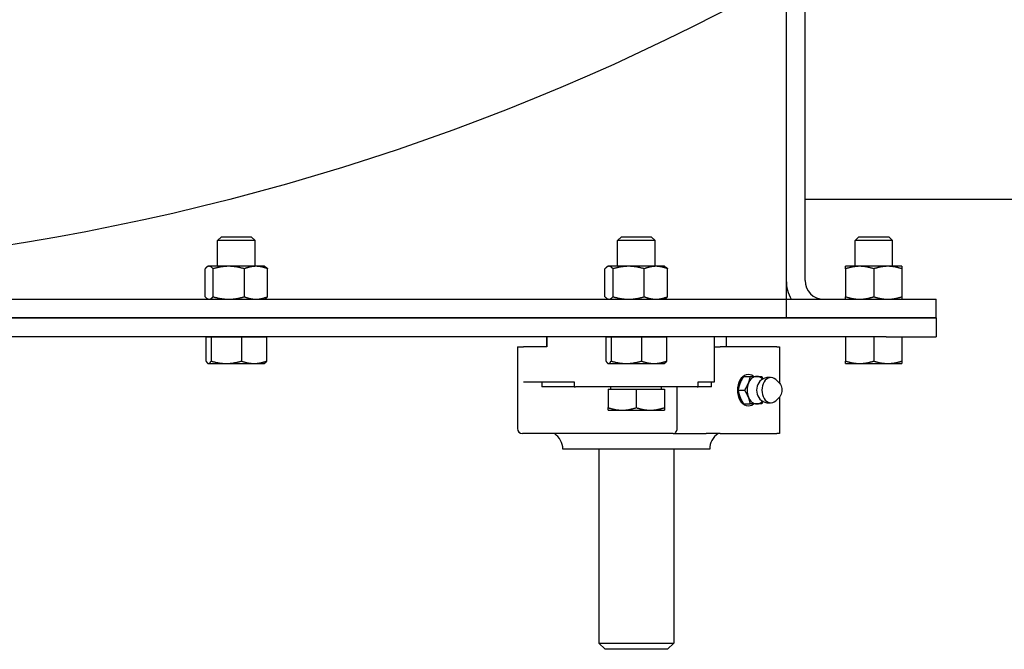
# Model space of a CAD drawing. Header units: inches. Extents: x 24 to 1128, y -69 to 748.
# Tile 597 of 656: x 531 to 541, y 587 to 593. Entities that reach past the tile are written whole.
import ezdxf

# ---------------------------------------------------------------- set-up
doc = ezdxf.new("R2010")
doc.units = ezdxf.units.IN
doc.header["$LTSCALE"] = 32
doc.header["$MEASUREMENT"] = 0
doc.layers.add('Visible (ANSI)', color=7, linetype='Continuous', lineweight=30)

msp = doc.modelspace()

# ---------------------------------------------------------------- linework, layer by layer
at = {"layer": 'Visible (ANSI)'}
for p, q in [((538.84313, 590.48103), (538.84313, 593.61831)), ((538.65563, 593.51343), (538.65563, 590.48103)), ((538.84313, 591.29353), (550.15563, 591.29353)), ((533.00647, 590.91853), (532.96813, 590.88136)), ((533.00647, 590.91853), (533.30479, 590.91853)), ((533.30479, 590.91853), (533.34313, 590.88136)), ((537.00647, 590.91853), (536.96813, 590.88136)), ((537.00647, 590.91853), (537.30479, 590.91853)), ((537.30479, 590.91853), (537.34313, 590.88136)), ((539.38147, 590.91853), (539.34313, 590.88137)), ((539.38147, 590.91853), (539.67979, 590.91853)), ((539.67979, 590.91853), (539.71813, 590.88137)), ((533.34313, 590.88136), (532.96813, 590.88136)), ((532.96813, 590.62253), (532.96813, 590.88136)), ((533.34313, 590.62253), (533.34313, 590.88136)), ((537.34313, 590.88136), (536.96813, 590.88136)), ((536.96813, 590.62253), (536.96813, 590.88136)), ((537.34313, 590.62253), (537.34313, 590.88136)), ((539.71813, 590.88137), (539.34313, 590.88137)), ((539.34313, 590.62253), (539.34313, 590.88137)), ((539.71813, 590.62253), (539.71813, 590.88137)), ((532.87413, 590.62253), (532.86511, 590.61732)), ((532.88287, 590.62253), (532.87413, 590.62253)), ((533.07953, 590.62253), (532.88287, 590.62253)), ((533.35229, 590.62253), (533.07953, 590.62253)), ((533.43713, 590.62253), (533.35229, 590.62253)), ((533.43713, 590.62253), (533.44615, 590.61732)), ((536.87413, 590.62253), (536.86511, 590.61732)), ((536.88287, 590.62253), (536.87413, 590.62253)), ((537.07953, 590.62253), (536.88287, 590.62253)), ((537.35229, 590.62253), (537.07953, 590.62253)), ((537.43713, 590.62253), (537.35229, 590.62253)), ((537.43713, 590.62253), (537.44615, 590.61732)), ((539.38988, 590.62253), (539.24913, 590.62253)), ((539.67138, 590.62253), (539.38988, 590.62253)), ((539.81213, 590.62253), (539.67138, 590.62253)), ((532.84269, 590.31867), (532.84269, 590.59739)), ((532.92306, 590.31867), (532.92306, 590.59739)), ((533.236, 590.31867), (533.236, 590.59739)), ((533.46858, 590.31867), (533.46858, 590.59739)), ((536.84269, 590.31867), (536.84269, 590.59739)), ((536.92306, 590.31867), (536.92306, 590.59739)), ((537.236, 590.31867), (537.236, 590.59739)), ((537.46858, 590.31867), (537.46858, 590.59739)), ((539.24913, 590.59739), (539.24913, 590.31867)), ((539.53063, 590.59739), (539.53063, 590.31867)), ((539.81213, 590.59739), (539.81213, 590.31867)), ((538.65563, 590.48103), (538.65563, 590.29353)), ((515.65563, 590.29353), (538.65563, 590.29353)), ((532.87413, 590.29353), (532.86511, 590.29874)), ((533.43713, 590.29353), (533.44615, 590.29874)), ((536.87413, 590.29353), (536.86511, 590.29874)), ((537.43713, 590.29353), (537.44615, 590.29874)), ((538.65563, 590.29353), (539.65563, 590.29353)), ((538.65563, 590.29353), (538.65563, 590.10603)), ((538.65563, 590.29353), (538.65563, 590.10603)), ((539.65563, 590.29353), (540.15563, 590.29353)), ((540.15563, 590.10603), (540.15563, 590.29353)), ((539.65563, 590.10603), (514.65563, 590.10603)), ((515.65563, 590.10603), (538.65563, 590.10603)), ((538.65563, 590.10603), (539.65563, 590.10603)), ((539.65563, 590.10603), (540.15563, 590.10603)), ((540.15563, 590.10603), (539.65563, 590.10603)), ((540.15563, 590.10603), (540.15563, 589.91853)), ((539.65563, 589.91853), (514.65563, 589.91853)), ((532.85238, 589.91853), (532.87822, 589.91853)), ((532.85238, 589.91853), (532.85238, 589.67562)), ((532.87463, 589.91853), (532.87463, 589.91853)), ((532.87822, 589.91853), (532.90406, 589.91853)), ((532.90406, 589.91853), (532.90406, 589.67562)), ((532.90406, 589.91853), (533.05568, 589.91853)), ((533.05568, 589.91853), (533.20731, 589.91853)), ((533.20731, 589.91853), (533.20731, 589.67562)), ((533.20731, 589.91853), (533.3331, 589.91853)), ((533.3331, 589.91853), (533.45888, 589.91853)), ((533.43663, 589.91853), (533.43663, 589.91853)), ((533.45888, 589.91853), (533.45888, 589.67562)), ((536.2582, 589.91853), (536.2582, 589.81853)), ((536.26041, 589.91853), (536.26041, 589.81853)), ((536.85238, 589.91853), (536.87822, 589.91853)), ((536.85238, 589.91853), (536.85238, 589.67562)), ((536.87463, 589.91853), (536.87463, 589.91853)), ((536.87822, 589.91853), (536.90406, 589.91853)), ((536.90406, 589.91853), (536.90406, 589.67562)), ((536.90406, 589.91853), (537.05568, 589.91853)), ((537.05568, 589.91853), (537.20731, 589.91853)), ((537.20731, 589.91853), (537.20731, 589.67562)), ((537.20731, 589.91853), (537.3331, 589.91853)), ((537.3331, 589.91853), (537.45888, 589.91853)), ((537.43663, 589.91853), (537.43663, 589.91853)), ((537.45888, 589.91853), (537.45888, 589.67562)), ((537.93774, 589.46853), (537.93774, 589.91853)), ((537.93884, 589.81853), (537.93884, 589.91853)), ((538.05307, 589.91853), (538.05307, 589.81853)), ((539.24963, 589.91853), (539.24963, 589.67563)), ((539.53063, 589.91853), (539.53063, 589.67563)), ((539.65563, 589.91853), (540.15563, 589.91853)), ((539.81163, 589.91853), (539.81163, 589.67563)), ((535.96813, 589.81853), (536.02653, 589.81853)), ((535.96813, 589.81853), (535.96813, 588.99978)), ((536.26041, 589.81853), (536.02653, 589.81853)), ((537.93884, 589.81853), (537.99464, 589.81853)), ((538.56033, 589.81853), (537.99464, 589.81853)), ((538.56033, 589.81853), (538.58962, 589.81853)), ((538.58962, 589.81853), (538.58962, 589.45262)), ((532.87463, 589.65053), (532.871, 589.65262)), ((532.87463, 589.65053), (532.87822, 589.65053)), ((532.87822, 589.65053), (533.05568, 589.65053)), ((533.05568, 589.65053), (533.3331, 589.65053)), ((533.3331, 589.65053), (533.43663, 589.65053)), ((533.43663, 589.65053), (533.44027, 589.65262)), ((536.87463, 589.65053), (536.871, 589.65262)), ((536.87463, 589.65053), (536.87822, 589.65053)), ((536.87822, 589.65053), (537.05568, 589.65053)), ((537.05568, 589.65053), (537.3331, 589.65053)), ((537.3331, 589.65053), (537.43663, 589.65053)), ((537.43663, 589.65053), (537.44027, 589.65262)), ((539.24963, 589.65053), (539.39013, 589.65053)), ((539.39013, 589.65053), (539.67113, 589.65053)), ((539.67113, 589.65053), (539.81163, 589.65053)), ((536.02653, 589.46853), (536.53541, 589.46853)), ((536.21114, 589.46853), (536.21114, 589.41853)), ((536.53541, 589.46853), (536.53541, 589.41853)), ((537.77586, 589.41853), (537.77586, 589.46853)), ((537.77586, 589.46853), (537.93774, 589.46853)), ((537.90905, 589.41853), (537.90905, 589.46853)), ((538.22993, 589.52195), (538.29604, 589.52195)), ((538.58213, 589.46053), (538.54983, 589.48992)), ((536.53541, 589.41853), (536.21114, 589.41853)), ((536.53541, 589.41853), (536.54651, 589.41853)), ((537.76475, 589.41853), (536.54651, 589.41853)), ((536.87438, 589.39353), (537.15563, 589.39353)), ((536.87438, 589.39353), (536.87438, 589.20927)), ((536.90251, 589.39353), (536.90251, 589.41853)), ((537.15563, 589.39353), (537.43688, 589.39353)), ((537.15563, 589.39353), (537.15563, 589.20927)), ((537.40876, 589.39353), (537.40876, 589.41853)), ((537.43688, 589.39353), (537.43688, 589.20927)), ((537.56371, 588.99978), (537.56371, 589.41853)), ((537.76475, 589.41853), (537.77586, 589.41853)), ((537.90905, 589.41853), (537.77586, 589.41853)), ((538.17368, 589.38415), (538.23979, 589.38415)), ((538.22993, 589.24636), (538.29604, 589.24636)), ((538.58213, 589.30778), (538.54983, 589.27839)), ((538.58962, 589.31569), (538.58962, 588.94978)), ((536.87438, 589.18415), (537.01501, 589.18415)), ((537.01501, 589.18415), (537.29626, 589.18415)), ((537.29626, 589.18415), (537.43688, 589.18415)), ((537.52454, 588.94978), (536.01813, 588.94978)), ((537.52454, 588.94978), (537.85322, 588.94978)), ((537.99464, 588.94978), (537.85322, 588.94978)), ((537.99464, 588.94978), (538.56033, 588.94978)), ((538.58962, 588.94978), (538.56033, 588.94978)), ((537.88988, 588.79353), (536.42138, 588.79353)), ((536.78063, 588.79353), (536.78063, 586.85603)), ((537.53063, 588.79353), (537.53063, 586.85603)), ((536.78063, 586.85603), (537.53063, 586.85603)), ((536.84313, 586.79353), (536.78063, 586.85603)), ((537.46813, 586.79353), (536.84313, 586.79353)), ((537.46813, 586.79353), (537.53063, 586.85603))]:
    msp.add_line(p, q, dxfattribs=at)
msp.add_circle((527.15563, 614.29353), 23.75, dxfattribs=at)
for centre, radius, start, end in [((539.03063, 590.48103), 0.375, 180, 210), ((539.03063, 590.48103), 0.1875, 180, 270), ((538.48502, 589.38415), 0.12795, 74.865514, 144.956464), ((538.48502, 589.38415), 0.12795, 215.043536, 285.134486), ((536.01813, 588.99978), 0.05, 180, 270), ((536.23388, 588.79353), 0.1875, 0, 56.44269), ((538.07738, 588.79353), 0.1875, 123.55731, 180)]:
    msp.add_arc(centre, radius, start, end, dxfattribs=at)
for centre, major_axis, start_param, end_param in [((538.27748, 589.38415), (0, 0.15625), 5.7922446, 9.9157186), ((538.25539, 589.38415), (0, 0.125), 0.5012669, 2.6403258), ((538.361, 589.38415), (0, 0.1378), 1.0471976, 2.0943951), ((538.361, 589.38415), (0, 0.1378), 0, 1.0471976), ((538.43264, 589.38415), (0, 0.10433), 0.7894922, 2.3521005), ((538.361, 589.38415), (0, 0.1378), 5.6463773, 6.2831853), ((538.50172, 589.38415), (0, -0.12575), 2.5699821, 6.8547959), ((538.361, 589.38415), (0, -0.1378), 5.2359878, 6.2831853), ((538.361, 589.38415), (0, -0.1378), 0, 0.636808)]:
    msp.add_ellipse(centre, major_axis=major_axis, ratio=0.7071068, start_param=start_param, end_param=end_param, dxfattribs=at)
for points, weights in [([(532.88287, 590.62253), (532.86422, 590.62253), (532.84269, 590.59739)], [1, 1.0379548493, 1]), ([(532.92306, 590.59739), (532.90152, 590.62253), (532.88287, 590.62253)], [1, 1.0379548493, 1]), ([(533.07953, 590.62253), (533.00691, 590.62253), (532.92306, 590.59739)], [1, 1.0379548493, 1]), ([(533.236, 590.59739), (533.15215, 590.62253), (533.07953, 590.62253)], [1, 1.0379548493, 1]), ([(533.35229, 590.62253), (533.29832, 590.62253), (533.236, 590.59739)], [1, 1.0379548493, 1]), ([(533.46858, 590.59739), (533.40626, 590.62253), (533.35229, 590.62253)], [1, 1.0379548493, 1]), ([(533.44615, 590.61732), (533.45674, 590.61121), (533.46858, 590.59739)], [1.01885219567, 1.02051902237, 1]), ([(536.88287, 590.62253), (536.86422, 590.62253), (536.84269, 590.59739)], [1, 1.0379548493, 1]), ([(536.92306, 590.59739), (536.90152, 590.62253), (536.88287, 590.62253)], [1, 1.0379548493, 1]), ([(537.07953, 590.62253), (537.00691, 590.62253), (536.92306, 590.59739)], [1, 1.0379548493, 1]), ([(537.236, 590.59739), (537.15215, 590.62253), (537.07953, 590.62253)], [1, 1.0379548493, 1]), ([(537.35229, 590.62253), (537.29832, 590.62253), (537.236, 590.59739)], [1, 1.0379548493, 1]), ([(537.46858, 590.59739), (537.40626, 590.62253), (537.35229, 590.62253)], [1, 1.0379548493, 1]), ([(537.44615, 590.61732), (537.45674, 590.61121), (537.46858, 590.59739)], [1.01885219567, 1.02051902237, 1]), ([(539.24913, 590.59739), (539.24913, 590.62253), (539.24913, 590.62253)], [1, 1.0379548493, 1]), ([(539.38988, 590.62253), (539.32456, 590.62253), (539.24913, 590.59739)], [1, 1.0379548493, 1]), ([(539.53063, 590.59739), (539.45521, 590.62253), (539.38988, 590.62253)], [1, 1.0379548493, 1]), ([(539.67138, 590.62253), (539.60606, 590.62253), (539.53063, 590.59739)], [1, 1.0379548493, 1]), ([(539.81213, 590.59739), (539.73671, 590.62253), (539.67138, 590.62253)], [1, 1.0379548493, 1]), ([(539.81213, 590.62253), (539.81213, 590.62253), (539.81213, 590.59739)], [1, 1.0379548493, 1]), ([(532.84269, 590.31867), (532.86422, 590.29353), (532.88287, 590.29353)], [1, 1.0379548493, 1]), ([(532.88287, 590.29353), (532.90152, 590.29353), (532.92306, 590.31867)], [1, 1.0379548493, 1]), ([(532.92306, 590.31867), (533.00691, 590.29353), (533.07953, 590.29353)], [1, 1.0379548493, 1]), ([(533.07953, 590.29353), (533.15215, 590.29353), (533.236, 590.31867)], [1, 1.0379548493, 1]), ([(533.236, 590.31867), (533.29832, 590.29353), (533.35229, 590.29353)], [1, 1.0379548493, 1]), ([(533.35229, 590.29353), (533.40626, 590.29353), (533.46858, 590.31867)], [1, 1.0379548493, 1]), ([(533.46858, 590.31867), (533.45674, 590.30485), (533.44615, 590.29874)], [1, 1.02051902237, 1.01885219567]), ([(536.84269, 590.31867), (536.86422, 590.29353), (536.88287, 590.29353)], [1, 1.0379548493, 1]), ([(536.88287, 590.29353), (536.90152, 590.29353), (536.92306, 590.31867)], [1, 1.0379548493, 1]), ([(536.92306, 590.31867), (537.00691, 590.29353), (537.07953, 590.29353)], [1, 1.0379548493, 1]), ([(537.07953, 590.29353), (537.15215, 590.29353), (537.236, 590.31867)], [1, 1.0379548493, 1]), ([(537.236, 590.31867), (537.29832, 590.29353), (537.35229, 590.29353)], [1, 1.0379548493, 1]), ([(537.35229, 590.29353), (537.40626, 590.29353), (537.46858, 590.31867)], [1, 1.0379548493, 1]), ([(537.46858, 590.31867), (537.45674, 590.30485), (537.44615, 590.29874)], [1, 1.02051902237, 1.01885219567]), ([(539.24913, 590.31867), (539.32456, 590.29353), (539.38988, 590.29353)], [1, 1.0379548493, 1]), ([(539.24913, 590.29353), (539.24913, 590.29353), (539.24913, 590.31867)], [1, 1.0379548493, 1]), ([(539.38988, 590.29353), (539.45521, 590.29353), (539.53063, 590.31867)], [1, 1.0379548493, 1]), ([(539.53063, 590.31867), (539.60606, 590.29353), (539.67138, 590.29353)], [1, 1.0379548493, 1]), ([(539.67138, 590.29353), (539.73671, 590.29353), (539.81213, 590.31867)], [1, 1.0379548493, 1]), ([(539.81213, 590.31867), (539.81213, 590.29353), (539.81213, 590.29353)], [1, 1.0379548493, 1]), ([(532.85238, 589.67562), (532.86623, 589.65053), (532.87822, 589.65053)], [1, 1.0379548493, 1]), ([(532.87822, 589.65053), (532.89021, 589.65053), (532.90406, 589.67562)], [1, 1.0379548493, 1]), ([(532.90406, 589.67562), (532.98531, 589.65053), (533.05568, 589.65053)], [1, 1.0379548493, 1]), ([(533.05568, 589.65053), (533.12605, 589.65053), (533.20731, 589.67562)], [1, 1.0379548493, 1]), ([(533.20731, 589.67562), (533.27472, 589.65053), (533.3331, 589.65053)], [1, 1.0379548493, 1]), ([(533.3331, 589.65053), (533.39148, 589.65053), (533.45888, 589.67562)], [1, 1.0379548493, 1]), ([(533.45888, 589.67562), (533.44897, 589.65765), (533.44027, 589.65262)], [1, 1.02689674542, 1.01567267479]), ([(536.85238, 589.67562), (536.86623, 589.65053), (536.87822, 589.65053)], [1, 1.0379548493, 1]), ([(536.87822, 589.65053), (536.89021, 589.65053), (536.90406, 589.67562)], [1, 1.0379548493, 1]), ([(536.90406, 589.67562), (536.98531, 589.65053), (537.05568, 589.65053)], [1, 1.0379548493, 1]), ([(537.05568, 589.65053), (537.12605, 589.65053), (537.20731, 589.67562)], [1, 1.0379548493, 1]), ([(537.20731, 589.67562), (537.27472, 589.65053), (537.3331, 589.65053)], [1, 1.0379548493, 1]), ([(537.3331, 589.65053), (537.39148, 589.65053), (537.45888, 589.67562)], [1, 1.0379548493, 1]), ([(537.45888, 589.67562), (537.44897, 589.65765), (537.44027, 589.65262)], [1, 1.02689674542, 1.01567267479]), ([(539.24963, 589.67563), (539.32493, 589.65053), (539.39013, 589.65053)], [1, 1.0379548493, 1]), ([(539.24963, 589.65053), (539.24963, 589.65053), (539.24963, 589.67563)], [1, 1.0379548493, 1]), ([(539.39013, 589.65053), (539.45534, 589.65053), (539.53063, 589.67563)], [1, 1.0379548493, 1]), ([(539.53063, 589.67563), (539.60593, 589.65053), (539.67113, 589.65053)], [1, 1.0379548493, 1]), ([(539.67113, 589.65053), (539.73634, 589.65053), (539.81163, 589.67563)], [1, 1.0379548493, 1]), ([(539.81163, 589.67563), (539.81163, 589.65053), (539.81163, 589.65053)], [1, 1.0379548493, 1]), ([(538.1931, 589.45305), (538.18005, 589.42108), (538.17368, 589.38415)], [1, 1.0379548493, 1]), ([(538.22993, 589.52195), (538.20616, 589.48503), (538.1931, 589.45305)], [1, 1.0379548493, 1]), ([(538.23979, 589.38415), (538.26357, 589.42108), (538.27662, 589.45305)], [1, 1.0379548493, 1]), ([(538.27662, 589.45305), (538.28967, 589.48503), (538.29604, 589.52195)], [1, 1.0379548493, 1]), ([(538.29604, 589.52195), (538.33489, 589.52195), (538.361, 589.52195)], [1, 1.0379548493, 1]), ([(538.361, 589.52195), (538.38711, 589.52195), (538.40855, 589.52195)], [1, 1.0379548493, 1]), ([(538.40855, 589.52195), (538.41704, 589.50876), (538.42397, 589.49661)], [1, 1.0132325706, 1.01723833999]), ([(538.17368, 589.38415), (538.18005, 589.34723), (538.1931, 589.31526)], [1, 1.0379548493, 1]), ([(538.27662, 589.31526), (538.26357, 589.34723), (538.23979, 589.38415)], [1, 1.0379548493, 1]), ([(538.1931, 589.31526), (538.20616, 589.28328), (538.22993, 589.24636)], [1, 1.0379548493, 1]), ([(538.29604, 589.24636), (538.28967, 589.28328), (538.27662, 589.31526)], [1, 1.0379548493, 1]), ([(538.361, 589.24636), (538.33489, 589.24636), (538.29604, 589.24636)], [1, 1.0379548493, 1]), ([(538.40855, 589.24636), (538.38711, 589.24636), (538.361, 589.24636)], [1, 1.0379548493, 1]), ([(538.42397, 589.2717), (538.41704, 589.25955), (538.40855, 589.24636)], [1.01723833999, 1.0132325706, 1]), ([(536.87438, 589.20927), (536.94974, 589.18415), (537.01501, 589.18415)], [1, 1.0379548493, 1]), ([(536.87438, 589.18415), (536.87438, 589.18415), (536.87438, 589.20927)], [1, 1.0379548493, 1]), ([(537.01501, 589.18415), (537.08027, 589.18415), (537.15563, 589.20927)], [1, 1.0379548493, 1]), ([(537.15563, 589.20927), (537.23099, 589.18415), (537.29626, 589.18415)], [1, 1.0379548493, 1]), ([(537.29626, 589.18415), (537.36152, 589.18415), (537.43688, 589.20927)], [1, 1.0379548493, 1]), ([(537.43688, 589.20927), (537.43688, 589.18415), (537.43688, 589.18415)], [1, 1.0379548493, 1])]:
    msp.add_rational_spline(points, weights, degree=2, dxfattribs=at)
for points, knots in [([(538.41992, 589.49431), (538.41973, 589.49442), (538.41957, 589.49452), (538.4188, 589.49502), (538.41851, 589.49526), (538.41851, 589.49526)], [1.45538497, 1.45538497, 1.45538497, 1.45538497, 1.47653819, 1.47653819, 1.56648168, 1.56648168, 1.56648168, 1.56648168]), ([(538.58213, 589.46053), (538.58813, 589.45507), (538.5934, 589.44835), (538.6022, 589.43292), (538.60569, 589.42417), (538.61048, 589.4056), (538.61178, 589.39579), (538.61206, 589.3761), (538.61104, 589.36623), (538.60677, 589.3474), (538.60352, 589.33843), (538.59504, 589.32233), (538.58981, 589.31518), (538.58324, 589.3088), (538.58269, 589.30828), (538.58213, 589.30778)], [1.6188081, 1.6188081, 1.6188081, 1.6188081, 1.9391121, 1.9391121, 2.2678062, 2.2678062, 2.5979908, 2.5979908, 2.9280993, 2.9280993, 3.2582913, 3.2582913, 3.587391, 3.587391, 3.6171797, 3.6171797, 3.6171797, 3.6171797]), ([(538.41851, 589.27305), (538.41851, 589.27305), (538.4188, 589.27329), (538.41957, 589.27379), (538.41973, 589.27389), (538.41992, 589.274)], [3.66950608, 3.66950608, 3.66950608, 3.66950608, 3.75944957, 3.75944957, 3.78060279, 3.78060279, 3.78060279, 3.78060279]), ([(537.52454, 588.94978), (537.52955, 588.94978), (537.53547, 588.95131), (537.54455, 588.95632), (537.54938, 588.96055), (537.55606, 588.96945), (537.55917, 588.97557), (537.56265, 588.9868), (537.56371, 588.99381), (537.56371, 588.99978)], [-0.19841507, -0.19841507, -0.19841507, -0.19841507, -0.14440144, -0.14440144, -0.09339342, -0.09339342, -0.04551725, -0.04551725, 0, 0, 0, 0])]:
    msp.add_open_spline(points, degree=3, knots=knots, dxfattribs=at)

doc.saveas('drawing.dxf')
